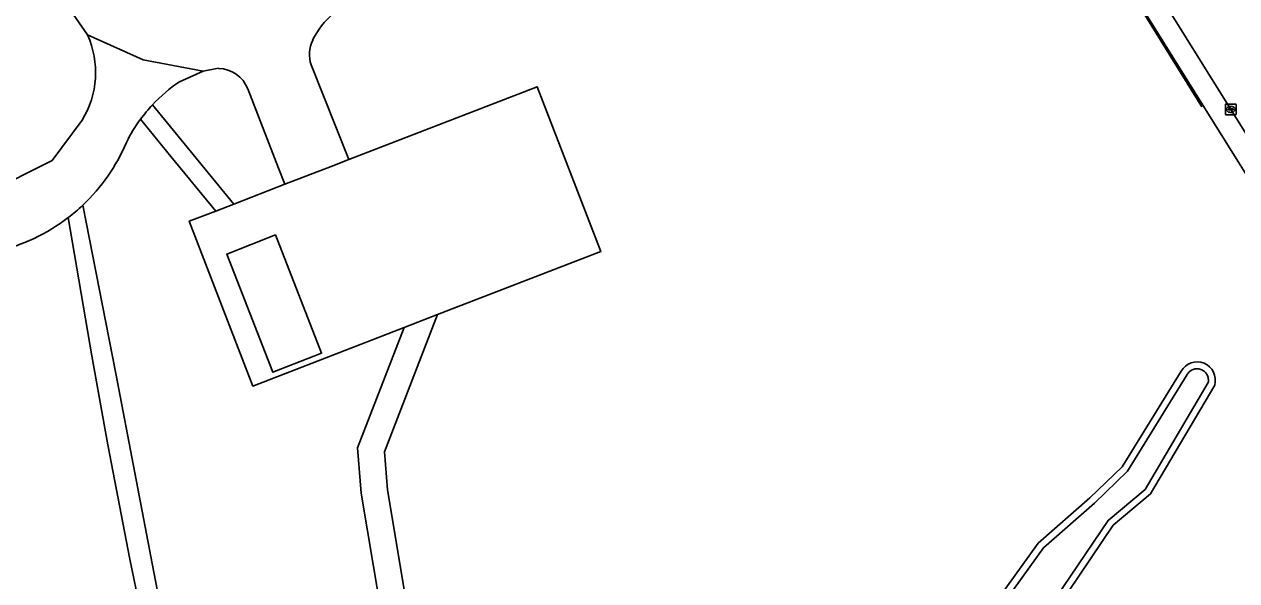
# Model space of a CAD drawing. Extents: x 158132 to 159664, y 385256 to 387218.
# Drawn here: x 159168.9 to 159281.4, y 386410.9 to 386462.5 of the extents above; entities that cross this region are included whole.
import ezdxf

# ---------------------------------------------------------------- set-up
doc = ezdxf.new("R2010")
doc.units = 0
for name, color, linetype in [('IMGEO_Groenvoorziening', 7, 'Continuous'), ('IMGEO_Hek', 7, 'Continuous'), ('IMGEO_Kolk', 7, 'Continuous'), ('IMGEO_Loofbos', 7, 'Continuous'), ('IMGEO_Oever', 7, 'Continuous'), ('IMGEO_Pand', 7, 'Continuous'), ('IMGEO_Parkeervlak_open', 7, 'Continuous'), ('IMGEO_Rijbaan_lokaal_gesloten', 7, 'Continuous'), ('IMGEO_Rijbaan_lokaal_open', 7, 'Continuous'), ('IMGEO_Voetpad_open', 7, 'Continuous'), ('IMGEO_Waterloop', 7, 'Continuous')]:
    doc.layers.add(name, color=color, linetype=linetype)

msp = doc.modelspace()

# ---------------------------------------------------------------- linework, layer by layer
at = {"layer": 'IMGEO_Groenvoorziening'}
for points in [[(159174.8, 386461.48), (159172.42, 386464.95), (159168.9, 386468.32)], [(159186.96, 386458.39), (159185.54, 386458.14), (159183.33, 386457.14)], [(159180.83, 386455.02), (159188.37, 386445.81), (159193.11, 386447.64), (159192.53, 386449.13), (159189.67, 386456.48)], [(159204.18, 386434.35), (159190.15, 386428.93), (159184.24, 386444.22), (159186.69, 386445.16), (159182.54, 386450.22), (159179.71, 386453.67)], [(159164.51, 386453.16), (159161.94, 386452.84), (159161.99, 386452.41), (159155.18, 386451.54), (159155.98, 386445.28), (159156.24, 386445.32), (159165.45, 386446.82), (159171.51, 386449.85), (159174.31, 386453.59)], [(159174.35, 386445.69), (159177.42, 386430.11), (159180.96, 386411.67), (159182.45, 386403.97), (159183.1, 386403.74), (159187.68, 386404.66), (159200.89, 386407.28), (159202.11, 386407.52), (159202.04, 386407.94), (159201.92, 386408.71), (159200.19, 386418.99), (159199.84, 386423.2), (159204.18, 386434.35)], [(159175.58, 386402.58), (159177.61, 386402.68), (159180.04, 386403.14), (159180.63, 386403.6), (159178.71, 386412.89), (159176.69, 386423.48), (159175.2, 386431.73), (159173.01, 386444.55)]]:
    msp.add_lwpolyline(points, dxfattribs=at)
for centre, radius, start, end in [((159166.99, 386458.01), 8.55, 328.8485, 23.9455), ((159186.87, 386455.39), 3, 21.3107, 88.289), ((159191.34, 386445.19), 14.39, 123.8165, 136.9206), ((159191.35, 386445.2), 14.4, 143.9376, 153.9311), ((159162.42, 386458.35), 17.39, 313.3149, 336.8992), ((159162.41, 386458.34), 17.39, 283.0538, 307.5485)]:
    msp.add_arc(centre, radius, start, end, dxfattribs=at)
at = {"layer": 'IMGEO_Hek'}
msp.add_lwpolyline([(159278.19, 386454.83), (159261.26, 386482.17), (159250.06, 386500)], dxfattribs=at)
at = {"layer": 'IMGEO_Kolk'}
for p, q in [((159280.4, 386454.16), (159280.4, 386455.01)), ((159280.47, 386455.08), (159281.32, 386455.08)), ((159280.88, 386454.86), (159280.91, 386454.86)), ((159281.4, 386455.01), (159281.4, 386454.16)), ((159281.32, 386454.08), (159280.47, 386454.08)), ((159280.65, 386454.58), (159280.65, 386454.59)), ((159281.09, 386454.54), (159280.69, 386454.54)), ((159280.7, 386454.63), (159281.1, 386454.63)), ((159280.91, 386454.3), (159280.88, 386454.3)), ((159281.14, 386454.59), (159281.14, 386454.58))]:
    msp.add_line(p, q, dxfattribs=at)
for points in [[(159280.4, 386454.16), (159280.4, 386455.01)], [(159280.47, 386455.08), (159281.32, 386455.08)], [(159281.4, 386455.01), (159281.4, 386454.16)], [(159281.32, 386454.08), (159280.47, 386454.08)]]:
    msp.add_lwpolyline(points, dxfattribs=at)
for centre, radius, start, end in [((159280.47, 386455.01), 0.0765, 91.552, 178.448), ((159280.47, 386455.01), 0.0765, 91.552, 178.448), ((159281.32, 386455.01), 0.0765, 1.552, 88.448), ((159281.32, 386455.01), 0.0765, 1.552, 88.448), ((159280.47, 386454.16), 0.0765, 181.552, 268.448), ((159280.47, 386454.16), 0.0765, 181.552, 268.448), ((159280.7, 386454.59), 0.0403, 85.8775, 175.7526), ((159280.69, 386454.58), 0.0366, 178.938, 274.7102), ((159281.1, 386454.58), 0.043, 264.8664, 352.4533), ((159281.1, 386454.59), 0.0386, 1.7309, 96.639), ((159281.32, 386454.16), 0.0765, 271.552, 358.448), ((159281.32, 386454.16), 0.0765, 271.552, 358.448)]:
    msp.add_arc(centre, radius, start, end, dxfattribs=at)
for centre, major_axis, ratio, start_param, end_param in [((159280.88, 386454.58), (-0.387, 0.002), 0.722429, 4.712389, 7.853982), ((159280.91, 386454.58), (-0.39, 0.002), 0.717154, 1.570796, 4.712389)]:
    msp.add_ellipse(centre, major_axis=major_axis, ratio=ratio, start_param=start_param, end_param=end_param, dxfattribs=at)
at = {"layer": 'IMGEO_Loofbos'}
for points in [[(159500, 386100.31), (159430.86, 386210.85), (159406.37, 386250), (159377.74, 386296.22), (159335.56, 386363.38), (159320.93, 386386.67), (159299.26, 386421.42), (159282.86, 386447.72), (159281.62, 386449.7), (159261.29, 386482.19), (159255.64, 386491.24), (159253.15, 386495.23), (159250.17, 386500), (159194.12, 386589.79)], [(159195.54, 386458.71), (159199.04, 386449.93), (159216.52, 386456.68), (159222.42, 386441.4), (159207.29, 386435.56), (159202.35, 386422.83), (159202.64, 386419.3), (159204.47, 386408.4)], [(159251.38, 386388.76), (159251.03, 386387.86), (159245.37, 386378.89), (159243.52, 386376.83), (159241.95, 386377.67), (159241.39, 386379.22), (159242.14, 386381.09), (159247.8, 386391.24), (159249.5, 386393.67), (159251.39, 386396.92), (159253.7, 386400.31), (159257.02, 386406.03), (159263.03, 386414.37), (159267.8, 386418.56), (159270.82, 386421.44), (159276.28, 386430.32)], [(159279.4, 386429.03), (159273.45, 386418.93), (159269.99, 386416.03), (159259.57, 386400.62), (159255.79, 386395.1), (159253.76, 386391.94), (159253.02, 386390.47), (159251.38, 386388.76)]]:
    msp.add_lwpolyline(points, dxfattribs=at)
for centre, radius, start, end in [((159202.49, 386457.69), 7.56, 130.1649, 154.13), ((159198.44, 386459.66), 3.05, 154.2235, 198.2419), ((159277.76, 386429.48), 1.7, 344.5708, 150.5656)]:
    msp.add_arc(centre, radius, start, end, dxfattribs=at)
at = {"layer": 'IMGEO_Oever'}
for points in [[(159276.28, 386430.32), (159270.82, 386421.44), (159267.8, 386418.56), (159263.03, 386414.37), (159257.02, 386406.03), (159253.7, 386400.31), (159251.39, 386396.92), (159249.5, 386393.67), (159247.8, 386391.24), (159242.14, 386381.09), (159241.39, 386379.22), (159241.95, 386377.67), (159243.52, 386376.83), (159245.37, 386378.89), (159251.03, 386387.86), (159251.38, 386388.76), (159253.02, 386390.47), (159253.76, 386391.94), (159255.79, 386395.1), (159259.57, 386400.62), (159269.99, 386416.03)], [(159257.56, 386405.68), (159263.51, 386413.93), (159268.24, 386418.08), (159271.32, 386421.03), (159276.84, 386429.99), (159276.88, 386430.07), (159276.94, 386430.14), (159277, 386430.21), (159277.07, 386430.28), (159277.14, 386430.34), (159277.22, 386430.39), (159277.3, 386430.43), (159277.39, 386430.47), (159277.48, 386430.49), (159277.57, 386430.52), (159277.66, 386430.53), (159277.76, 386430.53), (159277.85, 386430.53), (159277.94, 386430.52), (159278.03, 386430.5), (159278.12, 386430.47), (159278.21, 386430.43), (159278.29, 386430.39), (159278.37, 386430.34), (159278.44, 386430.28), (159278.51, 386430.22), (159278.57, 386430.15), (159278.63, 386430.07), (159278.68, 386429.99), (159278.72, 386429.91), (159278.76, 386429.83), (159278.78, 386429.73), (159278.8, 386429.64), (159278.81, 386429.55), (159278.81, 386429.46), (159278.81, 386429.36), (159278.79, 386429.27), (159272.95, 386419.35), (159269.5, 386416.47), (159259.04, 386400.98)], [(159269.99, 386416.03), (159273.45, 386418.93), (159279.4, 386429.03)]]:
    msp.add_lwpolyline(points, dxfattribs=at)
msp.add_arc((159277.76, 386429.48), 1.7, 344.5708, 150.5656, dxfattribs=at)
at = {"layer": 'IMGEO_Pand'}
msp.add_lwpolyline([(159191.99, 386430.22), (159196.52, 386431.98), (159192.24, 386442.94), (159187.72, 386441.17)], close=True, dxfattribs=at)
at = {"layer": 'IMGEO_Parkeervlak_open'}
for points in [[(159216.52, 386456.68), (159199.04, 386449.93), (159197.4, 386449.3), (159193.11, 386447.64), (159188.37, 386445.81), (159186.69, 386445.16), (159184.24, 386444.22), (159190.15, 386428.93), (159204.18, 386434.35), (159207.29, 386435.56), (159222.42, 386441.4)], [(159196.52, 386431.98), (159191.99, 386430.22), (159187.72, 386441.17), (159192.24, 386442.94)]]:
    msp.add_lwpolyline(points, close=True, dxfattribs=at)
at = {"layer": 'IMGEO_Rijbaan_lokaal_gesloten'}
for points in [[(159168.9, 386468.32), (159172.42, 386464.95), (159174.8, 386461.48), (159179.96, 386459.17), (159185.54, 386458.14), (159186.96, 386458.39)], [(159183.33, 386457.14), (159185.54, 386458.14), (159179.96, 386459.17), (159174.8, 386461.48)], [(159189.67, 386456.48), (159192.53, 386449.13), (159193.11, 386447.64), (159197.4, 386449.3), (159199.04, 386449.93), (159195.54, 386458.71)], [(159174.31, 386453.59), (159171.51, 386449.85), (159165.45, 386446.82), (159156.24, 386445.32), (159155.98, 386445.28), (159147.26, 386444.12), (159139.8, 386443.12), (159137.91, 386442.87), (159136.74, 386442.71), (159134.79, 386442.58)]]:
    msp.add_lwpolyline(points, dxfattribs=at)
for centre, radius, start, end in [((159202.49, 386457.69), 7.56, 130.1649, 154.13), ((159166.99, 386458.01), 8.55, 328.8485, 23.9455), ((159198.44, 386459.66), 3.05, 154.2235, 198.2419), ((159186.87, 386455.39), 3, 21.3107, 88.289), ((159191.34, 386445.19), 14.39, 123.8165, 136.9206), ((159191.41, 386445.14), 14.47, 136.9878, 143.8973), ((159191.35, 386445.2), 14.4, 143.9376, 153.9311), ((159162.42, 386458.35), 17.39, 313.3149, 336.8992), ((159162.38, 386458.39), 17.45, 307.5493, 313.3359), ((159162.41, 386458.34), 17.39, 283.0538, 307.5485)]:
    msp.add_arc(centre, radius, start, end, dxfattribs=at)
at = {"layer": 'IMGEO_Rijbaan_lokaal_open'}
msp.add_lwpolyline([(159231.68, 386533.49), (159252.73, 386500), (159253.77, 386498.34), (159255, 386496.36), (159257.46, 386492.38), (159272.54, 386467.97), (159295.37, 386431.39), (159300.96, 386422.44), (159318.51, 386394.36), (159336.87, 386365.14), (159342.27, 386356.54), (159368.42, 386314.26), (159377.54, 386299.63), (159408.52, 386250), (159416.04, 386237.98), (159432.37, 386211.79), (159444.43, 386192.43)], dxfattribs=at)
at = {"layer": 'IMGEO_Voetpad_open'}
for points in [[(159342.27, 386356.54), (159336.87, 386365.14), (159318.51, 386394.36), (159300.96, 386422.44), (159295.37, 386431.39), (159272.54, 386467.97), (159257.46, 386492.38), (159255.64, 386491.24), (159261.29, 386482.19), (159281.62, 386449.7), (159282.86, 386447.72), (159299.26, 386421.42), (159320.93, 386386.67), (159335.56, 386363.38), (159377.74, 386296.22), (159406.37, 386250), (159430.86, 386210.85), (159500, 386100.31), (159562.61, 386000.29), (159562.79, 386000), (159565.37, 385995.91), (159566.44, 385994.98), (159567.43, 385994.12), (159577.44, 385985.43)], [(159179.71, 386453.67), (159182.54, 386450.22), (159186.69, 386445.16), (159188.37, 386445.81), (159180.83, 386455.02)], [(159177.42, 386430.11), (159174.35, 386445.69)], [(159173.01, 386444.55), (159175.2, 386431.73), (159176.69, 386423.48), (159178.71, 386412.89), (159180.63, 386403.6), (159180.04, 386403.14), (159180.78, 386403.27), (159183.1, 386403.74), (159182.45, 386403.97), (159180.96, 386411.67), (159177.42, 386430.11)]]:
    msp.add_lwpolyline(points, dxfattribs=at)
msp.add_lwpolyline([(159207.29, 386435.56), (159204.18, 386434.35), (159199.84, 386423.2), (159200.19, 386418.99), (159201.92, 386408.71), (159202.04, 386407.94), (159202.11, 386407.52), (159203.19, 386407.73), (159204.54, 386407.96), (159204.47, 386408.4), (159202.64, 386419.3), (159202.35, 386422.83)], close=True, dxfattribs=at)
for centre, radius, start, end in [((159191.41, 386445.14), 14.47, 136.9878, 143.8973), ((159162.38, 386458.39), 17.45, 307.5493, 313.3359)]:
    msp.add_arc(centre, radius, start, end, dxfattribs=at)
at = {"layer": 'IMGEO_Waterloop'}
msp.add_lwpolyline([(159259.04, 386400.98), (159269.5, 386416.47), (159272.95, 386419.35), (159278.79, 386429.27), (159278.81, 386429.36), (159278.81, 386429.46), (159278.81, 386429.55), (159278.8, 386429.64), (159278.78, 386429.73), (159278.76, 386429.83), (159278.72, 386429.91), (159278.68, 386429.99), (159278.63, 386430.07), (159278.57, 386430.15), (159278.51, 386430.22), (159278.44, 386430.28), (159278.37, 386430.34), (159278.29, 386430.39), (159278.21, 386430.43), (159278.12, 386430.47), (159278.03, 386430.5), (159277.94, 386430.52), (159277.85, 386430.53), (159277.76, 386430.53), (159277.66, 386430.53), (159277.57, 386430.52), (159277.48, 386430.49), (159277.39, 386430.47), (159277.3, 386430.43), (159277.22, 386430.39), (159277.14, 386430.34), (159277.07, 386430.28), (159277, 386430.21), (159276.94, 386430.14), (159276.88, 386430.07), (159276.84, 386429.99), (159271.32, 386421.03), (159268.24, 386418.08), (159263.51, 386413.93), (159257.56, 386405.68)], dxfattribs=at)

doc.saveas('drawing.dxf')
